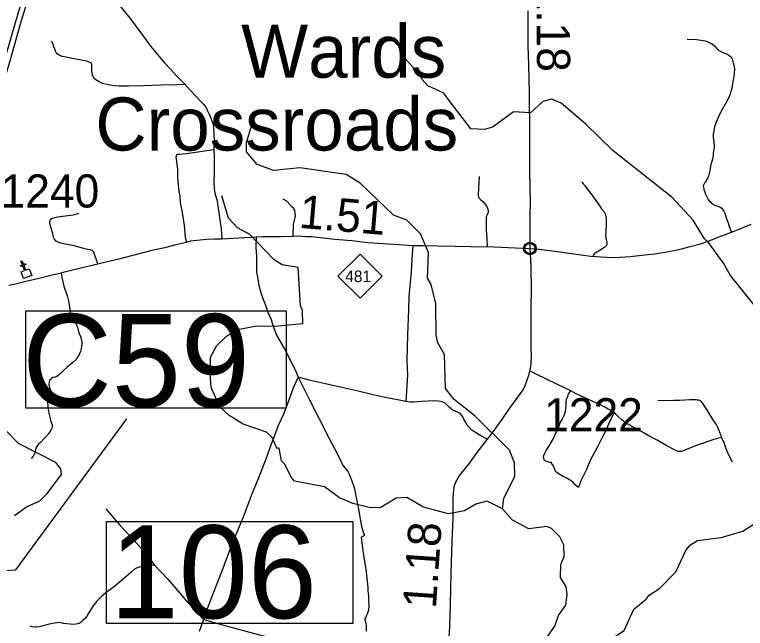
# Model space of a CAD drawing. Extents: x 2290615 to 2522933, y 819489 to 1012715.
# Drawn here: x 2365094 to 2376111, y 880969 to 890227 of the extents above; entities that cross this region are included whole.
import ezdxf

# ---------------------------------------------------------------- set-up
doc = ezdxf.new("R2010")
doc.units = 0
for name, color, linetype in [('Exist Civil Demographics Community CELL', 7, 'Continuous'), ('Exist Civil Demographics Community Label', 7, 'Continuous'), ('Exist Cultural Church CELL', 7, 'Continuous'), ('Exist Hydrographic Creek Single Shore', 7, 'Continuous'), ('Exist Hydrographic Misc Water Feature', 7, 'Continuous'), ('Exist Road Non-System Type 51', 7, 'Continuous'), ('Exist Road Primary Interstate Divided Center Attributed', 7, 'Continuous'), ('Exist Road Primary NC Attributed', 7, 'Continuous'), ('Exist Road Primary NC Service Mileage Hundredths English Label', 7, 'Continuous'), ('Exist Road Primary NC Shield CELL', 7, 'Continuous'), ('Exist Road Primary NC Shield Number Label', 7, 'Continuous'), ('Exist Road Primary NC Structure Standard Bridge CELL', 7, 'Continuous'), ('Exist Road Secondary Mileage Hundredths English Label', 7, 'Continuous'), ('Exist Road Secondary Structure Standard Bridge Number Label', 7, 'Continuous'), ('Exist Road Secondary Type 51 Attributed', 7, 'Continuous'), ('Exist Road Secondary Type 51 Number Label', 7, 'Continuous')]:
    doc.layers.add(name, color=color, linetype=linetype)

msp = doc.modelspace()

# ---------------------------------------------------------------- linework, layer by layer
at = {"layer": 'Exist Civil Demographics Community CELL'}
msp.add_lwpolyline([(2372785, 886710), (2372786, 886716), (2372788, 886722), (2372791, 886730), (2372794, 886735), (2372797, 886741), (2372801, 886746), (2372805, 886751), (2372809, 886755), (2372815, 886760), (2372820, 886763), (2372825, 886766), (2372830, 886769), (2372836, 886771), (2372841, 886773), (2372846, 886774), (2372851, 886775), (2372855, 886776), (2372861, 886776), (2372866, 886776), (2372871, 886775), (2372876, 886775), (2372881, 886774), (2372886, 886772), (2372891, 886770), (2372898, 886767), (2372904, 886764), (2372909, 886760), (2372914, 886756), (2372918, 886753), (2372922, 886749), (2372926, 886744), (2372929, 886740), (2372932, 886735), (2372934, 886729), (2372936, 886724), (2372938, 886719), (2372939, 886715), (2372940, 886709), (2372941, 886704), (2372941, 886698), (2372941, 886692), (2372940, 886687), (2372939, 886681), (2372938, 886675), (2372936, 886669), (2372934, 886664), (2372931, 886658), (2372927, 886653), (2372924, 886648), (2372920, 886643), (2372914, 886638), (2372909, 886634), (2372904, 886631), (2372900, 886628), (2372893, 886625), (2372886, 886622), (2372880, 886621), (2372873, 886620), (2372869, 886619), (2372864, 886619), (2372859, 886619), (2372855, 886619), (2372849, 886620), (2372843, 886621), (2372838, 886623), (2372833, 886624), (2372829, 886626), (2372825, 886629), (2372818, 886633), (2372812, 886637), (2372808, 886641), (2372803, 886646), (2372800, 886650), (2372797, 886654), (2372793, 886662), (2372791, 886665), (2372789, 886669), (2372787, 886677), (2372785, 886684), (2372785, 886690), (2372784, 886696), (2372784, 886701), (2372785, 886707)], close=True, dxfattribs=at)
for radius in [94.3, 76.7]:
    msp.add_circle((2372863, 886698), radius, dxfattribs=at)
at = {"layer": 'Exist Cultural Church CELL'}
msp.add_lwpolyline([(2365192, 886347), (2365245, 886368), (2365217, 886439), (2365188, 886427), (2365182, 886442), (2365212, 886454), (2365190, 886510), (2365205, 886515), (2365227, 886459), (2365257, 886471), (2365262, 886456), (2365232, 886444), (2365260, 886373), (2365314, 886394), (2365352, 886294), (2365230, 886248)], close=True, dxfattribs=at)
at = {"layer": 'Exist Hydrographic Creek Single Shore'}
for points in [[(2376326, 885749), (2375885, 886293), (2375783, 886476), (2375554, 886788), (2375495, 886845), (2375324, 887126), (2375003, 887471), (2374119, 888170), (2373706, 888573), (2373336, 888893), (2373192, 888949), (2373060, 888915), (2372871, 888743), (2372613, 888758), (2372307, 888536), (2372183, 888494), (2371974, 888506), (2371660, 888910), (2371567, 889044), (2371324, 889155), (2371240, 889247), (2371213, 889305), (2370985, 889561), (2370917, 889726), (2370858, 889783), (2370781, 889875)], [(2372451, 882774), (2372472, 882933), (2372636, 883258), (2372632, 883468), (2372556, 883658), (2372040, 884169), (2371721, 884422), (2371592, 884587), (2371577, 885102), (2371476, 885275), (2371449, 885392), (2371443, 885868), (2371372, 886157), (2371321, 886250), (2371332, 886641), (2371212, 886922), (2371009, 887127), (2370808, 887201), (2370302, 887685), (2370092, 887815), (2369392, 887914), (2369000, 887875)], [(2373046, 880498), (2372987, 880564), (2373012, 880680), (2373240, 881001), (2373296, 881161), (2373402, 881320), (2373425, 881485), (2373408, 881596), (2373322, 881737), (2373328, 881934), (2373377, 882051), (2373373, 882228), (2373313, 882350), (2373188, 882476), (2373120, 882506), (2372845, 882469), (2372602, 882600), (2372451, 882774)], [(2373046, 880498), (2373153, 880607), (2373410, 880719), (2373860, 880734), (2374108, 880820), (2374282, 880939), (2374428, 881257), (2374618, 881412), (2374659, 881470), (2374815, 881571), (2375063, 881824), (2375217, 882152), (2375282, 882227), (2375389, 882297), (2375746, 882341), (2376071, 882437), (2376392, 882644)]]:
    msp.add_lwpolyline(points, dxfattribs=at)
at = {"layer": 'Exist Hydrographic Misc Water Feature'}
for points in [[(2369000, 887875), (2368989, 887879), (2368752, 887967), (2368591, 888157), (2368590, 888298), (2368670, 888564)], [(2369006, 886530), (2368640, 886908), (2368456, 887012), (2368320, 887155), (2368216, 887492)], [(2369019, 885526), (2369439, 885566), (2369436, 885766), (2369402, 885833), (2369369, 886413), (2369127, 886452), (2369006, 886530)], [(2369042, 883685), (2369042, 883698), (2368977, 883846), (2368892, 883928), (2368541, 884049), (2368331, 884178), (2368189, 884310), (2368060, 884600), (2368040, 884809), (2368045, 885059), (2368143, 885234), (2368291, 885378), (2368483, 885481), (2368740, 885534), (2369019, 885526)], [(2365091, 882673), (2365274, 882802), (2365472, 882895), (2365587, 883005), (2365802, 883290), (2365791, 883375), (2365715, 883473), (2365153, 883759), (2364968, 883948)], [(2372451, 882774), (2372216, 882886), (2372049, 882843), (2371875, 882741), (2371634, 882695), (2371259, 882798), (2371007, 882945), (2370848, 882935), (2370617, 882791), (2370458, 882788), (2370191, 882852), (2369991, 882939), (2369764, 883104), (2369312, 883191), (2369262, 883248), (2369166, 883447), (2369116, 883494), (2369081, 883687), (2369042, 883685)]]:
    msp.add_lwpolyline(points, dxfattribs=at)
at = {"layer": 'Exist Road Non-System Type 51'}
for points in [[(2366093, 891545), (2366069, 891449), (2366065, 891385), (2366064, 891318), (2366069, 891262), (2366079, 891203), (2366107, 891121), (2366151, 891063), (2366236, 890952), (2366309, 890857), (2366383, 890762), (2366549, 890539), (2366659, 890384), (2366834, 890170), (2367022, 889917), (2367149, 889747), (2367269, 889600), (2367360, 889497), (2367448, 889401), (2367535, 889304), (2367664, 889172)], [(2366093, 891545), (2366069, 891449), (2366065, 891385), (2366064, 891318), (2366069, 891262), (2366079, 891203), (2366107, 891121), (2366151, 891063), (2366236, 890952), (2366309, 890857), (2366383, 890762), (2366549, 890539), (2366659, 890384), (2366834, 890170), (2367022, 889917), (2367149, 889747), (2367269, 889600), (2367360, 889497), (2367448, 889401), (2367535, 889304), (2367664, 889172)], [(2375232, 889857), (2375375, 889850), (2375473, 889836), (2375506, 889831), (2375534, 889821), (2375577, 889803), (2375616, 889779), (2375650, 889750), (2375683, 889717), (2375696, 889702), (2375711, 889687), (2375741, 889671), (2375759, 889660), (2375780, 889651), (2375827, 889636), (2375844, 889629), (2375869, 889609), (2375886, 889597), (2375909, 889574), (2375914, 889558), (2375925, 889501), (2375936, 889466), (2375945, 889416), (2375946, 889398), (2375940, 889351), (2375936, 889300), (2375928, 889237), (2375913, 889160), (2375905, 889110), (2375893, 889065), (2375884, 889028), (2375865, 888990), (2375846, 888946), (2375805, 888878), (2375761, 888796), (2375727, 888730), (2375701, 888676), (2375671, 888603), (2375653, 888551), (2375642, 888513), (2375636, 888470), (2375628, 888424), (2375625, 888373), (2375632, 888333), (2375637, 888297), (2375640, 888263), (2375640, 888217), (2375632, 888177), (2375619, 888060), (2375592, 887967), (2375581, 887910), (2375574, 887872), (2375565, 887831), (2375554, 887791), (2375544, 887767), (2375537, 887748), (2375527, 887734), (2375520, 887722), (2375509, 887706), (2375500, 887694), (2375494, 887686), (2375489, 887676), (2375484, 887665), (2375480, 887656), (2375477, 887641), (2375481, 887620), (2375486, 887597), (2375487, 887590), (2375498, 887547), (2375508, 887518), (2375525, 887490), (2375539, 887458), (2375552, 887436), (2375569, 887415), (2375588, 887397), (2375607, 887377), (2375639, 887360), (2375677, 887344), (2375711, 887333), (2375733, 887320), (2375754, 887305), (2375766, 887293), (2375788, 887263), (2375801, 887233), (2375812, 887199), (2375832, 887137), (2375850, 887086), (2375867, 887032), (2375886, 886981), (2375900, 886945)], [(2367664, 889172), (2367547, 889166), (2367301, 889164), (2367044, 889155), (2366814, 889150), (2366664, 889148), (2366564, 889157), (2366504, 889168), (2366421, 889187), (2366367, 889214), (2366319, 889242), (2366289, 889270), (2366270, 889314), (2366260, 889380), (2366260, 889441), (2366260, 889476), (2366246, 889493), (2366220, 889508), (2366183, 889523), (2366098, 889540), (2365936, 889568), (2365870, 889584), (2365811, 889596), (2365776, 889609), (2365751, 889624), (2365734, 889634), (2365722, 889653), (2365711, 889676), (2365701, 889705), (2365688, 889740), (2365673, 889782), (2365652, 889826)], [(2367664, 889172), (2367739, 889086), (2367834, 888987), (2367887, 888931), (2367941, 888874), (2367970, 888836), (2367985, 888810), (2368002, 888776), (2368028, 888723), (2368048, 888680), (2368075, 888611), (2368086, 888567), (2368092, 888541), (2368100, 888434), (2368101, 888309), (2368100, 888187)], [(2367664, 889172), (2367739, 889086), (2367834, 888987), (2367887, 888931), (2367941, 888874), (2367970, 888836), (2367985, 888810), (2368002, 888776), (2368028, 888723), (2368048, 888680), (2368075, 888611), (2368086, 888567), (2368092, 888541), (2368100, 888434), (2368101, 888309), (2368100, 888187)], [(2368100, 888187), (2367855, 888153), (2367680, 888129), (2367580, 888118), (2367551, 888115), (2367536, 888106), (2367531, 888094), (2367527, 888077), (2367532, 888048), (2367550, 887896), (2367551, 887771), (2367559, 887660), (2367571, 887560), (2367583, 887488), (2367591, 887395), (2367619, 887244), (2367648, 887044), (2367667, 886868), (2367684, 886793)], [(2368100, 888187), (2367855, 888153), (2367680, 888129), (2367580, 888118), (2367551, 888115), (2367536, 888106), (2367531, 888094), (2367527, 888077), (2367532, 888048), (2367550, 887896), (2367551, 887771), (2367559, 887660), (2367571, 887560), (2367583, 887488), (2367591, 887395), (2367619, 887244), (2367648, 887044), (2367667, 886868), (2367684, 886793)], [(2368100, 888187), (2368103, 888084), (2368104, 887974), (2368101, 887846), (2368098, 887699), (2368104, 887614), (2368113, 887527), (2368141, 887440), (2368162, 887308), (2368190, 887133), (2368206, 886995), (2368220, 886847)], [(2372096, 887785), (2372087, 887612), (2372083, 887506), (2372086, 887477), (2372097, 887459), (2372117, 887438), (2372151, 887410), (2372180, 887378), (2372213, 887335), (2372226, 887308), (2372234, 887272), (2372234, 887242), (2372219, 887207), (2372207, 887188), (2372204, 887174), (2372201, 887158), (2372204, 887076), (2372205, 886982), (2372211, 886844), (2372220, 886724)], [(2373647, 887703), (2373665, 887674), (2373689, 887650), (2373708, 887624), (2373798, 887511), (2373857, 887423), (2373905, 887355), (2373942, 887296), (2373981, 887251), (2373998, 887221), (2374011, 887161), (2374013, 887065), (2374008, 886960), (2374001, 886902), (2374013, 886835), (2374024, 886793), (2374025, 886767), (2374017, 886745), (2373990, 886721), (2373924, 886673), (2373876, 886650), (2373833, 886618), (2373816, 886581)], [(2369296, 886885), (2369298, 887060), (2369328, 887190), (2369325, 887235), (2369317, 887275), (2369298, 887307), (2369274, 887328), (2369200, 887415), (2369143, 887442)], [(2366347, 886466), (2366287, 886642), (2366263, 886668), (2366234, 886680), (2366195, 886685), (2366120, 886706), (2365991, 886737), (2365834, 886770), (2365773, 886782), (2365749, 886793), (2365719, 886811), (2365693, 886844), (2365683, 886864), (2365668, 886923), (2365635, 887038), (2365626, 887088), (2365629, 887123), (2365645, 887147), (2365662, 887157), (2365700, 887169), (2365742, 887178), (2365856, 887193), (2365979, 887208), (2366019, 887217), (2366061, 887231)], [(2368735, 886874), (2368732, 886715), (2368740, 886583), (2368742, 886443), (2368740, 886342), (2368761, 886240), (2368778, 886141), (2368801, 886051), (2368837, 885946), (2368878, 885844), (2368914, 885741), (2368960, 885628), (2368987, 885538), (2369010, 885471), (2369050, 885383), (2369100, 885297), (2369163, 885186), (2369292, 884930), (2369345, 884822), (2369367, 884760)], [(2371099, 886746), (2371081, 886537), (2371074, 886348), (2371039, 885973), (2371032, 885773), (2371018, 885395), (2371009, 885012), (2371015, 884787), (2370994, 884390)], [(2365795, 886334), (2365807, 886261), (2365836, 886132), (2365886, 885984), (2365906, 885905), (2365921, 885814), (2365933, 885745), (2365939, 885715), (2365947, 885691), (2365957, 885662), (2365967, 885630), (2366012, 885575), (2366040, 885514), (2366064, 885427), (2366086, 885371), (2366101, 885320), (2366107, 885292), (2366107, 885259), (2366105, 885231), (2366099, 885187), (2366086, 885144), (2366068, 885100), (2366044, 885061), (2366020, 885027), (2365973, 884980), (2365886, 884909), (2365832, 884859), (2365775, 884804), (2365753, 884782), (2365730, 884770), (2365706, 884759), (2365696, 884759), (2365670, 884753), (2365652, 884739), (2365633, 884721), (2365615, 884697), (2365617, 884687), (2365611, 884650), (2365617, 884622), (2365625, 884585), (2365633, 884565), (2365637, 884545), (2365637, 884523), (2365631, 884510), (2365619, 884484), (2365601, 884454), (2365591, 884419), (2365591, 884385), (2365593, 884320), (2365605, 884233), (2365623, 884156), (2365641, 884089), (2365662, 884039), (2365662, 884010), (2365654, 883988), (2365639, 883960), (2365599, 883899), (2365544, 883838), (2365488, 883776), (2365449, 883741), (2365429, 883715), (2365413, 883689), (2365407, 883654), (2365399, 883626), (2365397, 883612), (2365374, 883565), (2365346, 883531)], [(2373480, 884553), (2373301, 884636), (2373092, 884737), (2372979, 884794), (2372859, 884853)], [(2369367, 884760), (2369301, 884608), (2369226, 884410), (2369146, 884201), (2369073, 884037), (2368946, 883709), (2368895, 883563), (2368765, 883225), (2368676, 883011), (2368539, 882646), (2368376, 882249), (2368231, 881873), (2368099, 881527), (2367998, 881262), (2367944, 881105)], [(2370994, 884390), (2370869, 884418), (2370682, 884453), (2370500, 884491), (2370253, 884552), (2370025, 884601), (2369780, 884657), (2369557, 884710), (2369367, 884760)], [(2369367, 884760), (2369539, 884417), (2369687, 884130), (2369836, 883833), (2369960, 883595), (2370017, 883480), (2370041, 883429), (2370070, 883394), (2370099, 883359), (2370120, 883333), (2370136, 883296), (2370179, 883197), (2370214, 883093), (2370255, 882893), (2370280, 882767), (2370305, 882622), (2370324, 882511), (2370356, 882407), (2370362, 882389), (2370363, 882378), (2370362, 882369), (2370356, 882363), (2370343, 882356), (2370318, 882347), (2370340, 882179), (2370366, 882008), (2370388, 881867), (2370418, 881588), (2370421, 881539), (2370427, 881456), (2370430, 881374), (2370432, 881321), (2370434, 881290), (2370431, 881255), (2370429, 881241), (2370419, 881213), (2370408, 881181), (2370393, 881151), (2370383, 881130), (2370375, 881115), (2370375, 881098), (2370389, 881046), (2370392, 881006), (2370394, 880927)], [(2374131, 884230), (2374087, 884136), (2374053, 884059), (2374012, 883971), (2373981, 883905), (2373947, 883839), (2373886, 883716), (2373836, 883624), (2373785, 883531), (2373763, 883475), (2373741, 883430), (2373715, 883367), (2373684, 883305), (2373631, 883196), (2373616, 883151), (2373596, 883095), (2373543, 883132), (2373515, 883171), (2373482, 883199), (2373462, 883209), (2373408, 883238), (2373354, 883263), (2373273, 883314), (2373251, 883334), (2373238, 883364), (2373216, 883421), (2373199, 883445), (2373181, 883469), (2373165, 883473), (2373101, 883492), (2373085, 883501), (2373076, 883518), (2373068, 883551), (2373071, 883577), (2373089, 883610), (2373106, 883652), (2373150, 883714), (2373181, 883771), (2373218, 883835), (2373239, 883882), (2373265, 883940), (2373298, 884016), (2373325, 884081), (2373352, 884131), (2373377, 884181), (2373397, 884243), (2373402, 884284), (2373409, 884336), (2373409, 884384), (2373416, 884424), (2373436, 884468), (2373445, 884506), (2373480, 884553)], [(2374131, 884230), (2374044, 884278), (2373992, 884307), (2373903, 884350), (2373746, 884422), (2373549, 884511), (2373480, 884553)], [(2372217, 883824), (2372124, 883875), (2372033, 883927), (2371989, 883957), (2371942, 884008), (2371918, 884036), (2371899, 884074), (2371867, 884127), (2371850, 884159), (2371832, 884187), (2371817, 884203), (2371803, 884216), (2371783, 884226), (2371747, 884240), (2371711, 884253), (2371693, 884265), (2371676, 884279), (2371648, 884308), (2371612, 884342), (2371585, 884364), (2371553, 884379), (2371517, 884391), (2371481, 884398), (2371409, 884401), (2371327, 884398), (2371227, 884389), (2371107, 884379), (2371065, 884382), (2371029, 884385), (2370994, 884390)], [(2374791, 884407), (2375028, 884413), (2375124, 884411), (2375197, 884415), (2375271, 884420), (2375337, 884420), (2375371, 884420), (2375391, 884418), (2375406, 884415), (2375418, 884411), (2375431, 884407), (2375438, 884396), (2375453, 884377), (2375476, 884344), (2375534, 884254), (2375627, 884107), (2375644, 884082), (2375662, 884055), (2375674, 884035), (2375691, 884004), (2375699, 883978), (2375714, 883944), (2375721, 883925), (2375731, 883907), (2375742, 883879), (2375751, 883846)], [(2375751, 883846), (2375670, 883829), (2375638, 883820), (2375561, 883793), (2375360, 883721), (2375197, 883655), (2375151, 883639), (2375120, 883635), (2375100, 883639), (2375065, 883650), (2374926, 883725), (2374780, 883808), (2374672, 883865), (2374558, 883927), (2374369, 884033), (2374297, 884075), (2374251, 884114), (2374204, 884156), (2374164, 884196), (2374131, 884230)], [(2375915, 883477), (2375855, 883591), (2375823, 883678), (2375807, 883723), (2375791, 883771), (2375773, 883808), (2375760, 883832), (2375751, 883846)], [(2366469, 882772), (2366682, 882527), (2366892, 882302), (2367080, 882092), (2367200, 881926), (2367402, 881711), (2367586, 881501), (2367693, 881375), (2367825, 881235), (2367944, 881105)], [(2367200, 881926), (2367149, 881915), (2367100, 881907), (2367050, 881899), (2367005, 881897), (2366973, 881891), (2366943, 881883), (2366902, 881861), (2366845, 881812), (2366730, 881713), (2366582, 881586), (2366475, 881509), (2366406, 881452), (2366336, 881379), (2366277, 881308), (2366243, 881252), (2366202, 881187), (2366168, 881130), (2366129, 881092), (2366099, 881065), (2366067, 881045), (2366046, 881039), (2366016, 881031), (2365975, 881029), (2365882, 881037), (2365832, 881045), (2365795, 881055), (2365763, 881059), (2365737, 881055), (2365696, 881047), (2365642, 881039), (2365581, 881021), (2365506, 881005), (2365464, 880994), (2365425, 880986), (2365393, 880986), (2365360, 880992), (2365330, 881000)], [(2367944, 881105), (2367876, 880922)], [(2369898, 880722), (2369750, 880711), (2369597, 880698), (2369528, 880686), (2369490, 880685), (2369469, 880683), (2369443, 880686), (2369421, 880690), (2369394, 880699), (2369077, 880796), (2368789, 880868), (2368377, 880979), (2368086, 881060), (2367944, 881105)]]:
    msp.add_lwpolyline(points, dxfattribs=at)
at = {"layer": 'Exist Road Primary Interstate Divided Center Attributed'}
for points in [[(2367595, 898637), (2367536, 898434), (2367331, 897735), (2367181, 897214), (2366989, 896594), (2366888, 896227), (2366651, 895399), (2366441, 894687), (2366143, 893668), (2365948, 892989), (2365772, 892397), (2365622, 891875), (2365540, 891584), (2365464, 891335), (2365257, 890625), (2365115, 890138), (2364941, 889545), (2364834, 889200), (2364630, 888507), (2364471, 887914), (2364356, 887536), (2364244, 887203), (2364151, 886958), (2364116, 886916)], [(2364154, 886743), (2364226, 886920), (2364335, 887209), (2364428, 887484), (2364710, 888476), (2364873, 889031), (2365025, 889528), (2365193, 890124), (2365347, 890632), (2365518, 891220), (2365617, 891571), (2365988, 892836), (2366134, 893317), (2366516, 894651), (2366725, 895350), (2366952, 896143), (2367074, 896575), (2367263, 897203), (2367406, 897689), (2367677, 898628)]]:
    msp.add_lwpolyline(points, dxfattribs=at)
at = {"layer": 'Exist Road Primary NC Attributed'}
for points in [[(2372863, 886698), (2373004, 886688), (2373307, 886647), (2373489, 886626), (2373781, 886584), (2374019, 886567), (2374117, 886564), (2374219, 886569), (2374378, 886578), (2374543, 886597), (2374650, 886609), (2374741, 886618), (2374928, 886649), (2375040, 886671), (2375166, 886697), (2375279, 886727), (2375433, 886769), (2375550, 886808), (2375641, 886844), (2375738, 886883), (2375812, 886912), (2375900, 886945), (2376020, 886992), (2376199, 887064)], [(2365005, 886146), (2365107, 886168), (2365265, 886208), (2365443, 886248), (2365642, 886295), (2365795, 886334), (2365868, 886353), (2366113, 886412), (2366347, 886466), (2366509, 886506), (2366669, 886545), (2366938, 886616), (2367189, 886679), (2367359, 886715), (2367550, 886763), (2367684, 886793), (2367752, 886814), (2367839, 886827), (2367985, 886839), (2368107, 886845), (2368220, 886847), (2368735, 886874), (2368840, 886879), (2369109, 886880), (2369296, 886885), (2369382, 886888), (2369481, 886882), (2369569, 886879), (2369699, 886864), (2369921, 886841), (2370177, 886819), (2370420, 886791), (2370658, 886773), (2370880, 886757), (2371099, 886746), (2371258, 886744), (2371471, 886740), (2371737, 886732), (2371969, 886729), (2372318, 886725), (2372863, 886698)]]:
    msp.add_lwpolyline(points, dxfattribs=at)
at = {"layer": 'Exist Road Primary NC Shield CELL'}
msp.add_lwpolyline([(2369969, 886282), (2370302, 886615), (2370635, 886282), (2370302, 885949)], close=True, dxfattribs=at)
at = {"layer": 'Exist Road Primary NC Structure Standard Bridge CELL'}
msp.add_lwpolyline([(2365265, 885759), (2369189, 885759), (2369189, 884293), (2365265, 884293)], close=True, dxfattribs=at)
msp.add_lwpolyline([(2361785, 881655), (2365111, 881854), (2366788, 884128)], dxfattribs=at)
at = {"layer": 'Exist Road Secondary Structure Standard Bridge Number Label'}
msp.add_lwpolyline([(2366479, 882579), (2370195, 882579), (2370195, 881043), (2366479, 881043)], close=True, dxfattribs=at)
at = {"layer": 'Exist Road Secondary Type 51 Attributed'}
for points in [[(2372832, 890282), (2372832, 890049), (2372834, 889754), (2372842, 889466), (2372852, 889040), (2372851, 888850), (2372855, 888606), (2372855, 888354), (2372855, 888107), (2372858, 887854), (2372862, 887629), (2372865, 887378), (2372860, 887213), (2372863, 886968), (2372863, 886698)], [(2372863, 886698), (2372875, 886436), (2372884, 886063), (2372877, 885832), (2372879, 885523), (2372879, 885205), (2372884, 885079), (2372877, 884971), (2372874, 884920), (2372859, 884853), (2372840, 884782), (2372817, 884713), (2372781, 884613), (2372757, 884569), (2372674, 884458), (2372539, 884271), (2372433, 884117), (2372305, 883932), (2372217, 883824), (2372063, 883623), (2371937, 883447), (2371827, 883309), (2371794, 883269), (2371774, 883235), (2371743, 883177), (2371715, 883105), (2371704, 883004), (2371703, 882934), (2371702, 882641), (2371686, 882281), (2371673, 881808), (2371660, 881323), (2371649, 881001), (2371643, 880825)]]:
    msp.add_lwpolyline(points, dxfattribs=at)

# ---------------------------------------------------------------- texts
at = {"layer": 'Exist Civil Demographics Community Label'}
for s, p in [('Wards', (2368510, 889275)), ('Crossroads', (2366312, 888177))]:
    msp.add_text(s, height=800, rotation=360, dxfattribs=at).set_placement(p)
at = {"layer": 'Exist Road Primary NC Service Mileage Hundredths English Label'}
msp.add_text('1.51', height=500, rotation=355.1756, dxfattribs=at).set_placement((2369371, 887012))
at = {"layer": 'Exist Road Primary NC Shield Number Label'}
msp.add_text('481', height=175, dxfattribs=at).set_placement((2370078, 886192))
at = {"layer": 'Exist Road Primary NC Structure Standard Bridge CELL'}
msp.add_text('C59', height=1400, dxfattribs=at).set_placement((2365208, 884309))
at = {"layer": 'Exist Road Secondary Mileage Hundredths English Label'}
for rotation, p in [(270.4707, (2372960, 890663)), (86.0838, (2371445, 881259))]:
    msp.add_text('1.18', height=500, rotation=rotation, dxfattribs=at).set_placement(p)
at = {"layer": 'Exist Road Secondary Structure Standard Bridge Number Label'}
msp.add_text('106', height=1400, dxfattribs=at).set_placement((2366529, 881122))
at = {"layer": 'Exist Road Secondary Type 51 Number Label'}
for s, p in [('1240', (2364883, 887317)), ('1222', (2373077, 883941))]:
    msp.add_text(s, height=500, rotation=360, dxfattribs=at).set_placement(p)

doc.saveas('drawing.dxf')
